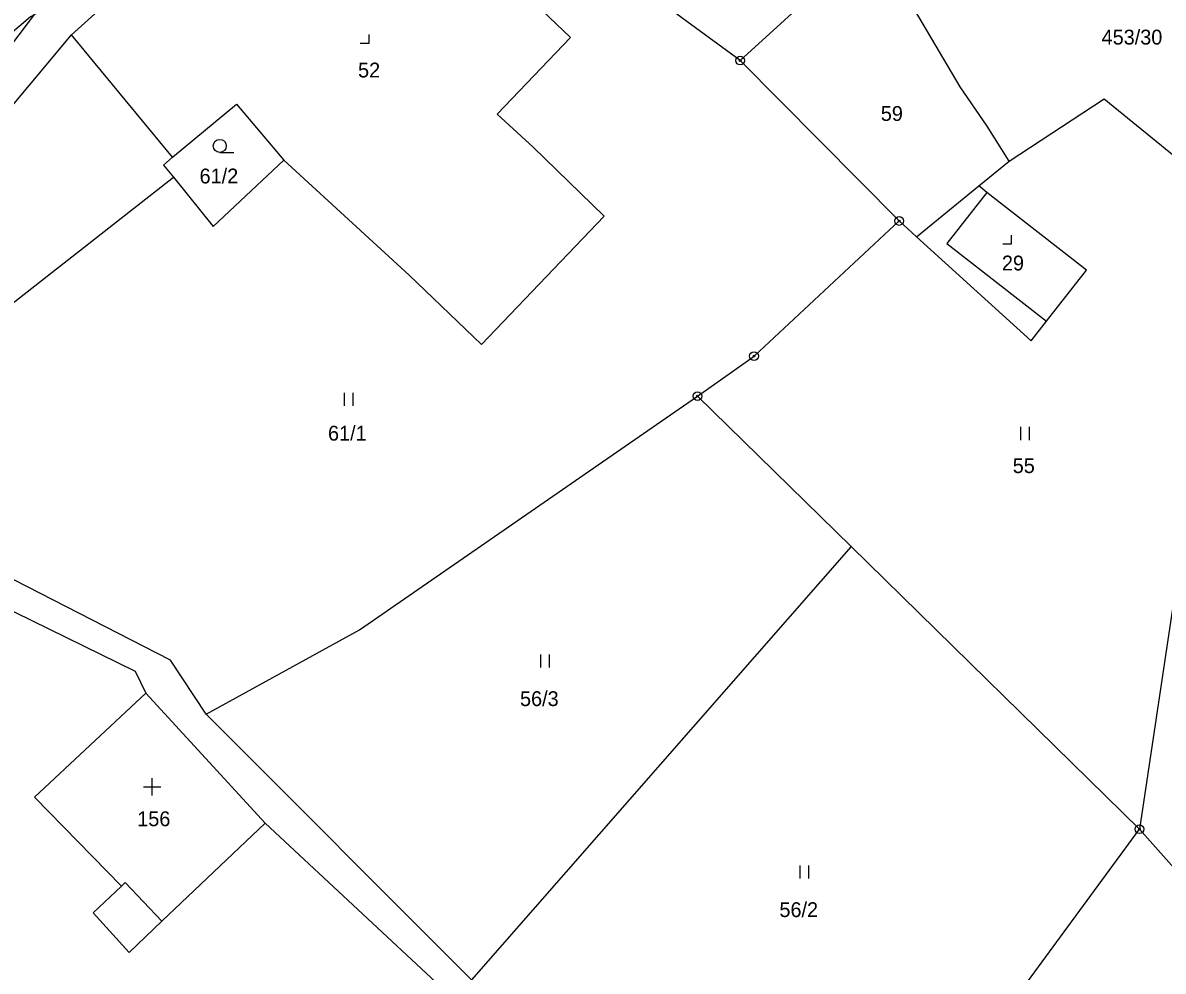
# Model space of a CAD drawing. Extents: x -547623 to -538651, y -1096714 to -1086522.
# Drawn here: x -543854.9 to -543724.3, y -1094596.8 to -1094488.2 of the extents above; entities that cross this region are included whole.
import ezdxf

# ---------------------------------------------------------------- set-up
doc = ezdxf.new("R2010")
doc.units = 0
for name, color, linetype in [('Vrstva 1', 7, 'Continuous'), ('Vrstva 25', 7, 'Continuous'), ('Vrstva 33', 7, 'Continuous'), ('Vrstva 52', 7, 'Continuous'), ('Vrstva 83', 7, 'Continuous'), ('Vrstva 86', 7, 'Continuous'), ('Vrstva 92', 7, 'Continuous')]:
    doc.layers.add(name, color=color, linetype=linetype)

msp = doc.modelspace()

# ---------------------------------------------------------------- linework, layer by layer
at = {"layer": 'Vrstva 1'}
for points in [[(-543772.72, -1094492.5), (-543791.62, -1094478.61)], [(-543772.72, -1094492.5), (-543757.49, -1094478.6)], [(-543747.52, -1094495.52), (-543757.49, -1094478.6)], [(-543792.16, -1094489.85), (-543802.69, -1094479.78)], [(-543849.31, -1094489.54), (-543843.6, -1094484.41)], [(-543874.92, -1094515.44), (-543853.17, -1094486.71)], [(-543873.21, -1094518.16), (-543849.31, -1094489.54)], [(-543837.72, -1094503.56), (-543849.31, -1094489.54)], [(-543800.55, -1094498.62), (-543792.16, -1094489.85)], [(-543754.5, -1094510.87), (-543772.72, -1094492.5)], [(-543744.44, -1094500.02), (-543747.52, -1094495.52)], [(-543837.72, -1094503.56), (-543830.4, -1094497.49)], [(-543830.4, -1094497.49), (-543824.97, -1094503.91)], [(-543741.92, -1094504.03), (-543731.02, -1094496.86)], [(-543731.02, -1094496.86), (-543713.16, -1094511.42)], [(-543796.41, -1094502.4), (-543800.55, -1094498.62)], [(-543741.92, -1094504.03), (-543744.44, -1094500.02)], [(-543796.41, -1094502.4), (-543788.28, -1094510.33)], [(-543837.72, -1094503.56), (-543838.77, -1094504.46)], [(-543838.77, -1094504.46), (-543837.63, -1094505.87)], [(-543824.97, -1094503.91), (-543833.06, -1094511.51)], [(-543810.62, -1094517.06), (-543824.97, -1094503.91)], [(-543745.39, -1094506.86), (-543741.92, -1094504.03)], [(-543860.39, -1094523.7), (-543837.63, -1094505.87)], [(-543837.63, -1094505.87), (-543833.06, -1094511.51)], [(-543752.52, -1094512.67), (-543745.39, -1094506.86)], [(-543744.46, -1094507.59), (-543745.39, -1094506.86)], [(-543733.05, -1094516.5), (-543744.46, -1094507.59)], [(-543788.28, -1094510.33), (-543802.35, -1094525.01)], [(-543771.13, -1094526.35), (-543754.5, -1094510.87)], [(-543754.5, -1094510.87), (-543752.52, -1094512.67)], [(-543752.52, -1094512.67), (-543739.37, -1094524.59)], [(-543802.35, -1094525.01), (-543810.62, -1094517.06)], [(-543737.62, -1094522.35), (-543733.05, -1094516.5)], [(-543739.37, -1094524.59), (-543737.62, -1094522.35)], [(-543777.61, -1094530.93), (-543771.13, -1094526.35)], [(-543816.31, -1094557.71), (-543777.61, -1094530.93)], [(-543760.02, -1094548.17), (-543777.61, -1094530.93)], [(-543837.95, -1094561.18), (-543881.31, -1094538.97)], [(-543885.48, -1094541.15), (-543842, -1094562.45)], [(-543721.25, -1094542.26), (-543726.99, -1094580.55)], [(-543760.02, -1094548.17), (-543803.48, -1094597.8)], [(-543726.99, -1094580.55), (-543760.02, -1094548.17)], [(-543833.89, -1094567.38), (-543816.31, -1094557.71)], [(-543833.89, -1094567.38), (-543837.95, -1094561.18)], [(-543842, -1094562.45), (-543840.78, -1094564.95)], [(-543840.78, -1094564.95), (-543853.54, -1094576.86)], [(-543827.12, -1094579.85), (-543840.78, -1094564.95)], [(-543833.89, -1094567.38), (-543803.48, -1094597.8)], [(-543853.54, -1094576.86), (-543843.58, -1094587.08)], [(-543827.12, -1094579.85), (-543838.97, -1094591.09)], [(-543827.12, -1094579.85), (-543802.53, -1094602.76)], [(-543762.22, -1094628.56), (-543726.99, -1094580.55)], [(-543726.99, -1094580.55), (-543683.14, -1094629.86)], [(-543846.83, -1094590.13), (-543843.58, -1094587.08)], [(-543842.68, -1094594.65), (-543846.83, -1094590.13)], [(-543838.97, -1094591.09), (-543842.68, -1094594.65)]]:
    msp.add_lwpolyline(points, dxfattribs=at)
at = {"layer": 'Vrstva 25'}
for p, q in [((-543832.32, -1094503.02), (-543830.72, -1094503.02)), ((-543818.03, -1094532.05), (-543818.03, -1094530.55)), ((-543817.03, -1094532.05), (-543817.03, -1094530.55)), ((-543740.57, -1094535.97), (-543740.57, -1094534.47)), ((-543739.57, -1094535.97), (-543739.57, -1094534.47)), ((-543795.55, -1094562.03), (-543795.55, -1094560.53)), ((-543794.55, -1094562.03), (-543794.55, -1094560.53)), ((-543840.05, -1094576.68), (-543840.05, -1094574.68)), ((-543841.05, -1094575.68), (-543839.05, -1094575.68)), ((-543765.84, -1094586.2), (-543765.84, -1094584.7)), ((-543764.84, -1094586.2), (-543764.84, -1094584.7))]:
    msp.add_line(p, q, dxfattribs=at)
for points in [[(-543816.22, -1094490.51), (-543815.22, -1094490.51), (-543815.22, -1094489.51)], [(-543742.64, -1094513.5), (-543741.64, -1094513.5), (-543741.64, -1094512.5)]]:
    msp.add_lwpolyline(points, dxfattribs=at)
msp.add_circle((-543832.32, -1094502.27), 0.75, dxfattribs=at)
at = {"layer": 'Vrstva 33'}
for points in [[(-543744.46, -1094507.59), (-543749.03, -1094513.44)], [(-543749.03, -1094513.44), (-543737.62, -1094522.35)], [(-543843.58, -1094587.08), (-543843.14, -1094586.66)], [(-543843.14, -1094586.66), (-543838.97, -1094591.09)]]:
    msp.add_lwpolyline(points, dxfattribs=at)
at = {"layer": 'Vrstva 52'}
msp.add_lwpolyline([(-543777, -1094440.5), (-543777.95, -1094441.08), (-543810.88, -1094461.18), (-543817.75, -1094465.37), (-543819.36, -1094466.35), (-543830.75, -1094473.31), (-543853.57, -1094487.24), (-543854, -1094487.5), (-543874, -1094504.5), (-543880.67, -1094513.63), (-543895.25, -1094533.6), (-543897, -1094536), (-543902.11, -1094548.76), (-543905.58, -1094557.45), (-543911, -1094571), (-543929.5, -1094630)], dxfattribs=at)
at = {"layer": 'Vrstva 83'}
for centre, radius in [((-543772.72, -1094492.5), 0.5), ((-543772.72, -1094492.5), 0.1), ((-543754.5, -1094510.87), 0.5), ((-543754.5, -1094510.87), 0.1), ((-543771.13, -1094526.35), 0.5), ((-543771.13, -1094526.35), 0.1), ((-543777.61, -1094530.93), 0.5), ((-543777.61, -1094530.93), 0.1), ((-543726.99, -1094580.55), 0.5), ((-543726.99, -1094580.55), 0.1)]:
    msp.add_circle(centre, radius, dxfattribs=at)

# ---------------------------------------------------------------- texts
at = {"layer": 'Vrstva 86'}
for s, p in [('453/30', (-543731.32, -1094490.66)), ('59', (-543756.61, -1094499.41)), ('61/2', (-543834.63, -1094506.57)), ('61/1', (-543819.92, -1094536.03)), ('55', (-543741.5, -1094539.75)), ('56/3', (-543797.93, -1094566.44)), ('156', (-543841.77, -1094580.2)), ('56/2', (-543768.22, -1094590.61))]:
    msp.add_text(s, height=1.7, dxfattribs=at).set_placement(p)
at = {"layer": 'Vrstva 92'}
for s, p in [('52', (-543816.48, -1094494.43)), ('29', (-543742.74, -1094516.54))]:
    msp.add_text(s, height=1.7, dxfattribs=at).set_placement(p)

doc.saveas('drawing.dxf')
